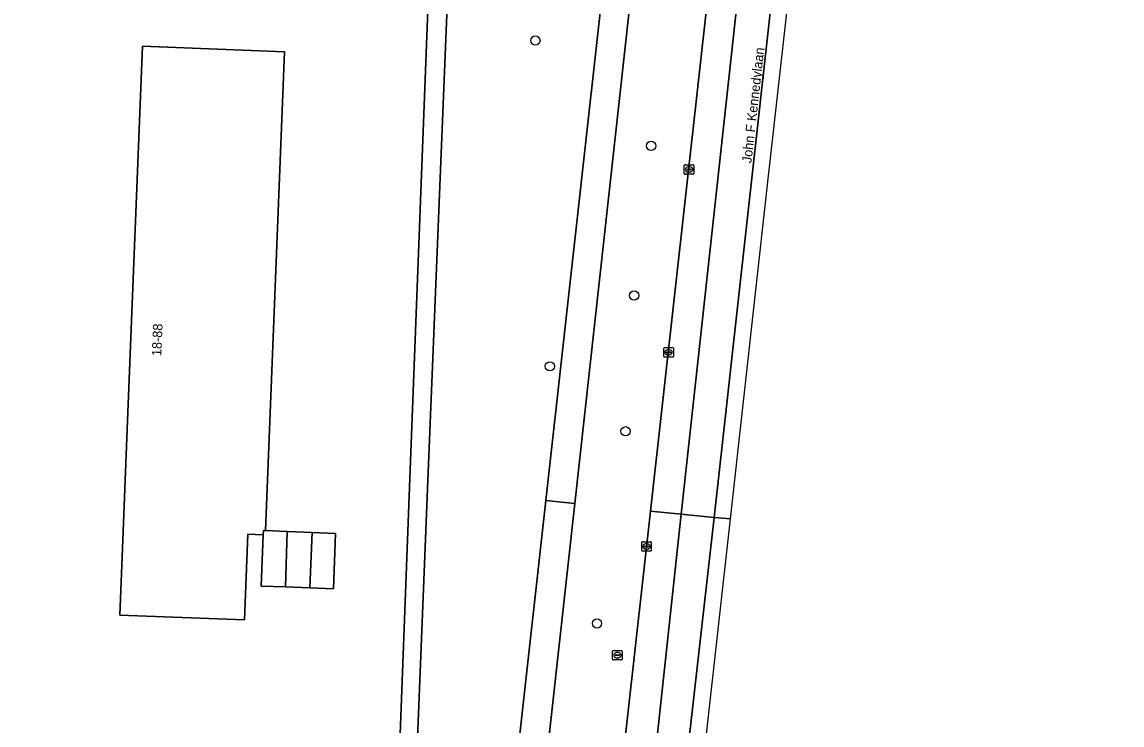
# Model space of a CAD drawing. Extents: x 161354 to 162026, y 386504 to 387460.
# Drawn here: x 161908.9 to 162025, y 387027.5 to 387101.8 of the extents above; entities that cross this region are included whole.
import ezdxf

# ---------------------------------------------------------------- set-up
doc = ezdxf.new("R2010")
doc.units = 0
for name, color, linetype in [('IMGEO_Berm_groen', 7, 'Continuous'), ('IMGEO_Boom', 7, 'Continuous'), ('IMGEO_Erf', 7, 'Continuous'), ('IMGEO_Fietspad_gesloten', 7, 'Continuous'), ('IMGEO_Kolk', 7, 'Continuous'), ('IMGEO_Loofbos', 7, 'Continuous'), ('IMGEO_Openbare_ruimte_label', 7, 'Continuous'), ('IMGEO_Pand', 7, 'Continuous'), ('IMGEO_Pand_nummerreeks', 7, 'Continuous'), ('IMGEO_Rijbaan_regionaal_gesloten', 7, 'Continuous'), ('IMGEO_Rioolput', 7, 'Continuous'), ('IMGEO_Voetpad_halfverhard', 7, 'Continuous')]:
    doc.layers.add(name, color=color, linetype=linetype)

msp = doc.modelspace()

# ---------------------------------------------------------------- linework, layer by layer
at = {"layer": 'IMGEO_Berm_groen'}
for points in [[(161984.99, 387208.87), (161980.02, 387164.98), (161973.03, 387103.25), (161967.26, 387050.91), (161961.64, 387000)], [(161969.65, 387000), (161975.24, 387050.12), (161988.96, 387173.29), (161989.18, 387176.27)]]:
    msp.add_lwpolyline(points, dxfattribs=at)
at = {"layer": 'IMGEO_Boom'}
for centre in [(161963.1, 387099.8), (161975.31, 387088.68), (161973.52, 387072.88), (161964.63, 387065.4), (161972.62, 387058.54), (161969.6, 387038.25)]:
    msp.add_circle(centre, 0.489, dxfattribs=at)
at = {"layer": 'IMGEO_Erf'}
for points in [[(161949.83, 387052.65), (161952.04, 387110.4), (161938.72, 387110.96), (161907.14, 387112.29), (161904.8, 387053.79), (161904.22, 387041.35), (161898.34, 387041.57), (161897.54, 387022.51), (161948.58, 387020.06)], [(161920.08, 387059.63), (161921.66, 387099.22), (161936.64, 387098.62), (161934.62, 387048.05), (161936.93, 387047.96), (161939.54, 387047.86), (161942.03, 387047.76), (161941.8, 387041.9), (161939.29, 387042), (161936.73, 387042.1), (161934.17, 387042.2), (161934.39, 387047.6), (161932.76, 387047.66), (161932.4, 387038.62), (161919.26, 387039.14), (161919.51, 387045.29)]]:
    msp.add_lwpolyline(points, close=True, dxfattribs=at)
at = {"layer": 'IMGEO_Fietspad_gesloten'}
msp.add_lwpolyline([(161973.03, 387103.25), (161980.02, 387164.98), (161976.9, 387165.37), (161976.8, 387164.57), (161976.2, 387159.18), (161975.7, 387154.63), (161964.19, 387051.22), (161967.26, 387050.91)], close=True, dxfattribs=at)
msp.add_lwpolyline([(161961.64, 387000), (161967.26, 387050.91), (161964.19, 387051.22), (161958.49, 387000)], dxfattribs=at)
at = {"layer": 'IMGEO_Kolk'}
for p, q in [((161978.81, 387085.76), (161978.81, 387086.61)), ((161978.89, 387086.69), (161979.74, 387086.69)), ((161979.82, 387086.61), (161979.82, 387085.76)), ((161979.74, 387085.69), (161978.89, 387085.69)), ((161979.07, 387086.18), (161979.07, 387086.19)), ((161979.51, 387086.14), (161979.11, 387086.14)), ((161979.12, 387086.23), (161979.51, 387086.23)), ((161979.3, 387086.47), (161979.33, 387086.47)), ((161979.32, 387085.91), (161979.3, 387085.91)), ((161979.56, 387086.19), (161979.56, 387086.18)), ((161976.66, 387066.45), (161976.66, 387067.3)), ((161976.73, 387067.38), (161977.58, 387067.38)), ((161976.91, 387066.87), (161976.91, 387066.88)), ((161977.35, 387066.83), (161976.95, 387066.83)), ((161976.96, 387066.92), (161977.36, 387066.92)), ((161977.14, 387067.16), (161977.17, 387067.16)), ((161977.4, 387066.88), (161977.4, 387066.87)), ((161977.66, 387067.3), (161977.66, 387066.45)), ((161977.58, 387066.38), (161976.73, 387066.38)), ((161977.17, 387066.6), (161977.14, 387066.6)), ((161974.32, 387045.95), (161974.32, 387046.81)), ((161974.4, 387046.88), (161975.25, 387046.88)), ((161974.58, 387046.37), (161974.58, 387046.39)), ((161974.62, 387046.42), (161975.02, 387046.42)), ((161975.02, 387046.34), (161974.62, 387046.34)), ((161974.81, 387046.66), (161974.83, 387046.66)), ((161974.83, 387046.1), (161974.81, 387046.1)), ((161975.06, 387046.39), (161975.06, 387046.37)), ((161975.32, 387046.81), (161975.32, 387045.95)), ((161975.25, 387045.88), (161974.4, 387045.88))]:
    msp.add_line(p, q, dxfattribs=at)
for points in [[(161978.81, 387085.76), (161978.81, 387086.61)], [(161978.89, 387086.69), (161979.74, 387086.69)], [(161979.82, 387086.61), (161979.82, 387085.76)], [(161979.74, 387085.69), (161978.89, 387085.69)], [(161976.66, 387066.45), (161976.66, 387067.3)], [(161976.73, 387067.38), (161977.58, 387067.38)], [(161977.66, 387067.3), (161977.66, 387066.45)], [(161977.58, 387066.38), (161976.73, 387066.38)], [(161974.32, 387045.95), (161974.32, 387046.81)], [(161974.4, 387046.88), (161975.25, 387046.88)], [(161975.32, 387046.81), (161975.32, 387045.95)], [(161975.25, 387045.88), (161974.4, 387045.88)]]:
    msp.add_lwpolyline(points, dxfattribs=at)
for centre, radius, start, end in [((161978.89, 387086.61), 0.0765, 91.552, 178.448), ((161978.89, 387086.61), 0.0765, 91.552, 178.448), ((161979.74, 387086.61), 0.0765, 1.552, 88.448), ((161979.74, 387086.61), 0.0765, 1.552, 88.448), ((161978.89, 387085.76), 0.0765, 181.552, 268.448), ((161978.89, 387085.76), 0.0765, 181.552, 268.448), ((161979.11, 387086.19), 0.0403, 85.8775, 175.7526), ((161979.11, 387086.18), 0.0366, 178.938, 274.7102), ((161979.52, 387086.19), 0.0386, 1.7309, 96.639), ((161979.51, 387086.19), 0.043, 264.8664, 352.4533), ((161979.74, 387085.76), 0.0765, 271.552, 358.448), ((161979.74, 387085.76), 0.0765, 271.552, 358.448), ((161976.73, 387067.3), 0.0765, 91.552, 178.448), ((161976.73, 387067.3), 0.0765, 91.552, 178.448), ((161976.96, 387066.88), 0.0403, 85.8775, 175.7526), ((161976.95, 387066.87), 0.0366, 178.938, 274.7102), ((161977.36, 387066.88), 0.043, 264.8664, 352.4533), ((161977.36, 387066.88), 0.0386, 1.7309, 96.639), ((161977.58, 387067.3), 0.0765, 1.552, 88.448), ((161977.58, 387067.3), 0.0765, 1.552, 88.448), ((161976.73, 387066.45), 0.0765, 181.552, 268.448), ((161976.73, 387066.45), 0.0765, 181.552, 268.448), ((161977.58, 387066.45), 0.0765, 271.552, 358.448), ((161977.58, 387066.45), 0.0765, 271.552, 358.448), ((161974.4, 387046.8), 0.0765, 91.552, 178.448), ((161974.4, 387046.8), 0.0765, 91.552, 178.448), ((161974.4, 387045.96), 0.0765, 181.552, 268.448), ((161974.4, 387045.96), 0.0765, 181.552, 268.448), ((161974.62, 387046.38), 0.0403, 85.8775, 175.7526), ((161974.62, 387046.37), 0.0366, 178.938, 274.7102), ((161975.03, 387046.38), 0.0386, 1.7309, 96.639), ((161975.02, 387046.38), 0.043, 264.8664, 352.4533), ((161975.25, 387046.8), 0.0765, 1.552, 88.448), ((161975.25, 387046.8), 0.0765, 1.552, 88.448), ((161975.25, 387045.96), 0.0765, 271.552, 358.448), ((161975.25, 387045.96), 0.0765, 271.552, 358.448)]:
    msp.add_arc(centre, radius, start, end, dxfattribs=at)
for centre, major_axis, ratio, start_param, end_param in [((161979.3, 387086.19), (-0.387, 0.002), 0.722429, 4.712389, 7.853982), ((161979.33, 387086.19), (-0.39, 0.002), 0.717154, 1.570796, 4.712389), ((161977.14, 387066.88), (-0.387, 0.002), 0.722429, 4.712389, 7.853982), ((161977.17, 387066.88), (-0.39, 0.002), 0.717154, 1.570796, 4.712389), ((161974.81, 387046.38), (-0.387, 0.002), 0.722429, 4.712389, 7.853982), ((161974.83, 387046.38), (-0.39, 0.002), 0.717154, 1.570796, 4.712389)]:
    msp.add_ellipse(centre, major_axis=major_axis, ratio=ratio, start_param=start_param, end_param=end_param, dxfattribs=at)
at = {"layer": 'IMGEO_Loofbos'}
msp.add_lwpolyline([(161958.49, 387000), (161964.19, 387051.22), (161975.7, 387154.63), (161976.2, 387159.18), (161956.73, 387161.99), (161954.73, 387143.17), (161953.76, 387137.44), (161952.91, 387118.27), (161952.9, 387114.84), (161953.39, 387110.5), (161954.08, 387110.36), (161951.73, 387052.46), (161949.98, 387009.39)], dxfattribs=at)
at = {"layer": 'IMGEO_Pand'}
for points in [[(161936.64, 387098.62), (161921.66, 387099.22), (161920.08, 387059.63), (161919.51, 387045.29), (161919.26, 387039.14), (161932.4, 387038.62), (161932.76, 387047.66), (161934.39, 387047.6), (161934.41, 387048.06), (161934.62, 387048.05)], [(161936.93, 387047.96), (161934.62, 387048.05), (161934.41, 387048.06), (161934.39, 387047.6), (161934.17, 387042.2), (161936.73, 387042.1)], [(161939.54, 387047.86), (161936.93, 387047.96), (161936.73, 387042.1), (161939.29, 387042)], [(161942.03, 387047.76), (161939.54, 387047.86), (161939.29, 387042), (161941.8, 387041.9)]]:
    msp.add_lwpolyline(points, close=True, dxfattribs=at)
at = {"layer": 'IMGEO_Rijbaan_regionaal_gesloten'}
for points in [[(162003.05, 387237.13), (162004.27, 387250.03), (162006.2, 387267.02), (162015.82, 387353.8), (162019.07, 387383.12), (162022.33, 387411.03), (162023.21, 387418.48), (162019.67, 387418.73), (162019.58, 387417.94), (162015.75, 387382.27), (162012.73, 387355.78), (162005.96, 387296.4), (162002.94, 387268.15), (162001.2, 387250.65), (161999.75, 387237.53), (161994.54, 387195.46), (161993.55, 387187.53), (161989.99, 387155.01), (161978.47, 387049.8), (161981.98, 387049.45), (161991.68, 387137.01)], [(161983.67, 387049.28), (161987.6, 387084.55), (161996.87, 387167.28), (162010.87, 387292.28), (162024.99, 387418.35), (162023.21, 387418.48), (162022.33, 387411.03), (162019.07, 387383.12), (162015.82, 387353.8), (162006.2, 387267.02), (162004.27, 387250.03), (162003.05, 387237.13), (161991.68, 387137.01), (161981.98, 387049.45)], [(161953.32, 386794.68), (161962.38, 386873.24), (161976.05, 386997.24), (161981.98, 387049.45), (161978.47, 387049.8), (161974.35, 387011.24), (161973.14, 387000.21), (161967.66, 386954.87), (161949.87, 386795.06), (161946.56, 386765.22), (161942.59, 386729.49), (161942.44, 386728.02), (161926.42, 386570.32), (161923.25, 386535.82), (161922.93, 386532.15), (161926.12, 386532.02), (161929.93, 386573.91), (161932.69, 386601.55), (161933.5, 386609.43), (161933.98, 386612.62), (161940.78, 386677.09)], [(161928.75, 386531.92), (161935.09, 386600.16), (161938.39, 386635.59), (161940.62, 386659.59), (161959.61, 386832.98), (161983.67, 387049.28), (161981.98, 387049.45), (161976.05, 386997.24), (161962.38, 386873.24), (161953.32, 386794.68), (161940.78, 386677.09), (161933.98, 386612.62), (161933.5, 386609.43), (161932.69, 386601.55), (161929.93, 386573.91), (161926.12, 386532.02)], [(161978.47, 387049.8), (161975.24, 387050.12), (161969.65, 387000), (161962.33, 386935.47), (161954.58, 386865.29), (161949.34, 386819.99), (161945.68, 386796.65), (161945.48, 386795.55), (161946.24, 386795.46), (161949.15, 386795.14), (161949.87, 386795.06), (161967.66, 386954.87), (161973.14, 387000.21), (161974.35, 387011.24)]]:
    msp.add_lwpolyline(points, close=True, dxfattribs=at)
msp.add_lwpolyline([(161989.18, 387176.27), (161988.96, 387173.29), (161975.24, 387050.12), (161978.47, 387049.8), (161989.99, 387155.01), (161993.55, 387187.53)], dxfattribs=at)
at = {"layer": 'IMGEO_Rioolput'}
for p, q in [((161971.25, 387034.47), (161971.25, 387035.32)), ((161971.33, 387035.4), (161972.18, 387035.4)), ((161972.18, 387034.4), (161971.33, 387034.4)), ((161971.51, 387034.89), (161971.51, 387034.9)), ((161971.55, 387034.94), (161971.95, 387034.94)), ((161971.95, 387034.85), (161971.55, 387034.85)), ((161971.74, 387035.18), (161971.76, 387035.18)), ((161971.76, 387034.62), (161971.74, 387034.62)), ((161971.99, 387034.9), (161971.99, 387034.89)), ((161972.25, 387035.32), (161972.25, 387034.47))]:
    msp.add_line(p, q, dxfattribs=at)
for points in [[(161971.25, 387034.47), (161971.25, 387035.32)], [(161971.33, 387035.4), (161972.18, 387035.4)], [(161972.18, 387034.4), (161971.33, 387034.4)], [(161972.25, 387035.32), (161972.25, 387034.47)]]:
    msp.add_lwpolyline(points, dxfattribs=at)
for centre, radius, start, end in [((161971.33, 387035.32), 0.0765, 91.552, 178.448), ((161971.33, 387035.32), 0.0765, 91.552, 178.448), ((161971.33, 387034.47), 0.0765, 181.552, 268.448), ((161971.33, 387034.47), 0.0765, 181.552, 268.448), ((161971.55, 387034.9), 0.0403, 85.8775, 175.7526), ((161971.55, 387034.89), 0.0366, 178.938, 274.7102), ((161971.96, 387034.9), 0.0386, 1.7309, 96.639), ((161971.95, 387034.9), 0.043, 264.8664, 352.4533), ((161972.18, 387035.32), 0.0765, 1.552, 88.448), ((161972.18, 387035.32), 0.0765, 1.552, 88.448), ((161972.18, 387034.47), 0.0765, 271.552, 358.448), ((161972.18, 387034.47), 0.0765, 271.552, 358.448)]:
    msp.add_arc(centre, radius, start, end, dxfattribs=at)
for centre, major_axis, ratio, start_param, end_param in [((161971.74, 387034.9), (-0.387, 0.002), 0.722429, 4.712389, 7.853982), ((161971.76, 387034.9), (-0.39, 0.002), 0.717154, 1.570796, 4.712389)]:
    msp.add_ellipse(centre, major_axis=major_axis, ratio=ratio, start_param=start_param, end_param=end_param, dxfattribs=at)
at = {"layer": 'IMGEO_Voetpad_halfverhard'}
for points in [[(161949.98, 387009.39), (161951.73, 387052.46), (161954.08, 387110.36), (161953.39, 387110.5), (161952.9, 387114.84), (161952.91, 387118.27), (161953.76, 387137.44), (161954.73, 387143.17), (161956.73, 387161.99), (161957.26, 387167), (161955.22, 387167.07), (161954.96, 387164.38), (161951.45, 387123.38), (161951.47, 387119.25)], [(161944.32, 387112.81), (161938.85, 387113.77), (161938.72, 387110.96), (161952.04, 387110.4), (161949.83, 387052.65), (161948.58, 387020.06)]]:
    msp.add_lwpolyline(points, dxfattribs=at)

# ---------------------------------------------------------------- texts
at = {"layer": 'IMGEO_Openbare_ruimte_label'}
msp.add_text('John F Kennedylaan', height=1, rotation=83.5713, dxfattribs=at).set_placement((161985.89, 387086.82))
at = {"layer": 'IMGEO_Pand_nummerreeks'}
msp.add_text('18-88', height=1, rotation=87.7171, dxfattribs=at).set_placement((161923.63, 387066.47))

doc.saveas('drawing.dxf')
